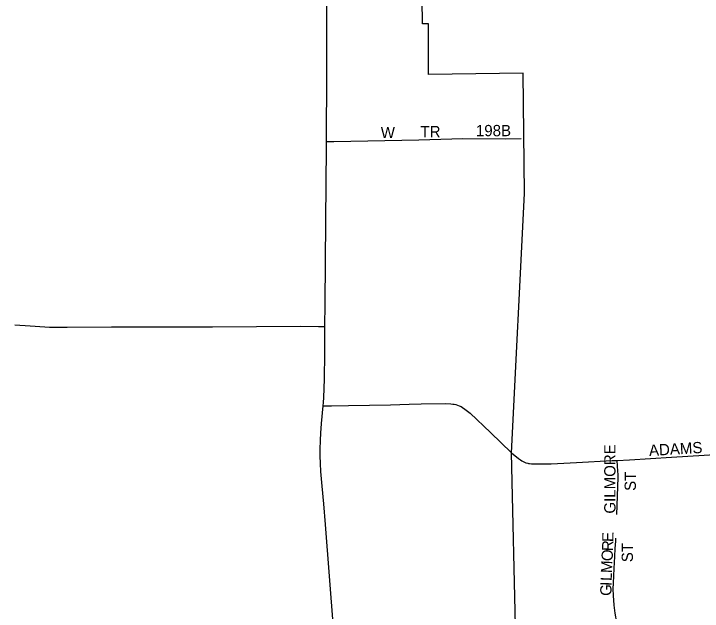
# Model space of a CAD drawing. Extents: x 1772825 to 1773716, y 1138558 to 1139032.
# Drawn here: x 1773325.79 to 1773337.37, y 1138881.41 to 1138891.46 of the extents above; entities that cross this region are included whole.
import ezdxf

# ---------------------------------------------------------------- set-up
doc = ezdxf.new("R2010")
doc.units = 0
for name, color, linetype in [('GM_X_City_Street', 7, 'Continuous'), ('GM_X_City_Street_Text', 7, 'Continuous'), ('GM_X_Corporation', 7, 'Continuous'), ('GM_X_Township_Road', 7, 'Continuous')]:
    doc.layers.add(name, color=color, linetype=linetype)

msp = doc.modelspace()

# ---------------------------------------------------------------- linework, layer by layer
at = {"layer": 'GM_X_City_Street'}
for points in [[(1773331.049, 1138889.312), (1773331.17, 1138889.315), (1773332.6, 1138889.34), (1773333.341, 1138889.361), (1773334.052, 1138889.359), (1773334.322, 1138889.364)], [(1773335.941, 1138883.947), (1773336.143, 1138883.958), (1773336.85, 1138883.999), (1773337.95, 1138884.068), (1773338.223, 1138884.086), (1773338.595, 1138884.111), (1773338.894, 1138884.132), (1773339.192, 1138884.152), (1773339.403, 1138884.167), (1773339.614, 1138884.179), (1773339.659, 1138884.177), (1773339.689, 1138884.174), (1773339.724, 1138884.168), (1773339.753, 1138884.159), (1773339.786, 1138884.148), (1773339.81, 1138884.137), (1773339.919, 1138884.084), (1773340.082, 1138883.993), (1773340.684, 1138883.668), (1773341.103, 1138883.448), (1773341.317, 1138883.332), (1773341.39, 1138883.293)], [(1773334.448, 1138883.895), (1773334.466, 1138883.893), (1773334.497, 1138883.89), (1773334.533, 1138883.889), (1773334.561, 1138883.889), (1773334.619, 1138883.889), (1773334.712, 1138883.89), (1773334.827, 1138883.889), (1773335.256, 1138883.912), (1773335.852, 1138883.944), (1773335.941, 1138883.947)], [(1773335.934, 1138883.034), (1773335.956, 1138883.657), (1773335.955, 1138883.709), (1773335.952, 1138883.766), (1773335.941, 1138883.947)], [(1773336.097, 1138880.622), (1773336.058, 1138880.755), (1773336.03, 1138880.848), (1773336.013, 1138880.906), (1773336.003, 1138880.941), (1773335.981, 1138881.023), (1773335.933, 1138881.216), (1773335.903, 1138881.375), (1773335.886, 1138881.511), (1773335.874, 1138881.672), (1773335.871, 1138881.783), (1773335.874, 1138881.882), (1773335.889, 1138882.129), (1773335.901, 1138882.327), (1773335.906, 1138882.463), (1773335.914, 1138882.587), (1773335.918, 1138882.637)]]:
    msp.add_lwpolyline(points, dxfattribs=at)
at = {"layer": 'GM_X_Corporation'}
msp.add_lwpolyline([(1773324.306, 1138879.111), (1773329.304, 1138880.026), (1773329.187, 1138880.56), (1773331.183, 1138880.926), (1773331.231, 1138880.312), (1773334.232, 1138880.922), (1773334.161, 1138884.076), (1773334.381, 1138888.436), (1773334.358, 1138890.461), (1773332.767, 1138890.439), (1773332.767, 1138891.295), (1773332.665, 1138891.293), (1773332.657, 1138891.71)], dxfattribs=at)
at = {"layer": 'GM_X_Township_Road'}
for points in [[(1773331.049, 1138889.312), (1773331.05, 1138889.477), (1773331.051, 1138889.678), (1773331.054, 1138890.101), (1773331.052, 1138890.623), (1773331.053, 1138891.269), (1773331.054, 1138891.387), (1773331.054, 1138891.451), (1773331.056, 1138891.792), (1773331.062, 1138892.562), (1773331.064, 1138893.197), (1773331.063, 1138893.482), (1773331.065, 1138893.651)], [(1773331.022, 1138886.201), (1773331.026, 1138886.582), (1773331.039, 1138887.975), (1773331.048, 1138889.219), (1773331.049, 1138889.312)], [(1773325.804, 1138886.225), (1773326.063, 1138886.208), (1773326.31, 1138886.194), (1773326.388, 1138886.19), (1773326.686, 1138886.19), (1773327.432, 1138886.192), (1773329.133, 1138886.194), (1773330.612, 1138886.203), (1773330.913, 1138886.201), (1773331.022, 1138886.201)], [(1773330.994, 1138884.863), (1773331.001, 1138884.921), (1773331.007, 1138885.004), (1773331.016, 1138885.314), (1773331.023, 1138885.749), (1773331.021, 1138886.098), (1773331.022, 1138886.201)], [(1773330.994, 1138884.863), (1773331.131, 1138884.865), (1773331.417, 1138884.87), (1773332.126, 1138884.883), (1773332.437, 1138884.893), (1773332.64, 1138884.896), (1773333.048, 1138884.902), (1773333.139, 1138884.898), (1773333.174, 1138884.895), (1773333.197, 1138884.891), (1773333.223, 1138884.885), (1773333.254, 1138884.877), (1773333.279, 1138884.867), (1773333.313, 1138884.851), (1773333.338, 1138884.836), (1773333.375, 1138884.811), (1773333.4, 1138884.791), (1773333.463, 1138884.739), (1773333.807, 1138884.414), (1773334.161, 1138884.076), (1773334.28, 1138883.978), (1773334.312, 1138883.954), (1773334.335, 1138883.938), (1773334.356, 1138883.927), (1773334.377, 1138883.917), (1773334.402, 1138883.906), (1773334.438, 1138883.897), (1773334.448, 1138883.895)], [(1773331.183, 1138880.926), (1773331.169, 1138881.131), (1773331.035, 1138882.866), (1773331.005, 1138883.213), (1773330.976, 1138883.51), (1773330.954, 1138883.757), (1773330.954, 1138883.758), (1773330.947, 1138883.896), (1773330.945, 1138884.022), (1773330.943, 1138884.132), (1773330.947, 1138884.285), (1773330.953, 1138884.402), (1773330.966, 1138884.568), (1773330.994, 1138884.863)]]:
    msp.add_lwpolyline(points, dxfattribs=at)

# ---------------------------------------------------------------- texts
at = {"layer": 'GM_X_City_Street_Text'}
for s, height, rotation, p in [('W', 0.189, 0, (1773331.962, 1138889.369)), ('TR', 0.1894, 0, (1773332.629, 1138889.385)), ('198B', 0.1894, 0, (1773333.562, 1138889.402)), ('GILMORE', 0.1894, 90, (1773335.91, 1138883.05)), ('ADAMS', 0.1894, 3.3642, (1773336.478, 1138884.019)), ('ST', 0.1894, 90, (1773336.253, 1138883.433)), ('E', 0.189, 89.3679, (1773335.875, 1138882.571)), ('R', 0.189, 87.6052, (1773335.869, 1138882.415)), ('ST', 0.1894, 90, (1773336.203, 1138882.233)), ('O', 0.189, 87.2893, (1773335.861, 1138882.247)), ('M', 0.189, 87.3213, (1773335.851, 1138882.047)), ('L', 0.189, 87.6493, (1773335.846, 1138881.914)), ('I', 0.189, 88.7318, (1773335.844, 1138881.832)), ('G', 0.189, 89.8251, (1773335.843, 1138881.666))]:
    msp.add_text(s, height=height, rotation=rotation, dxfattribs=at).set_placement(p)

doc.saveas('drawing.dxf')
